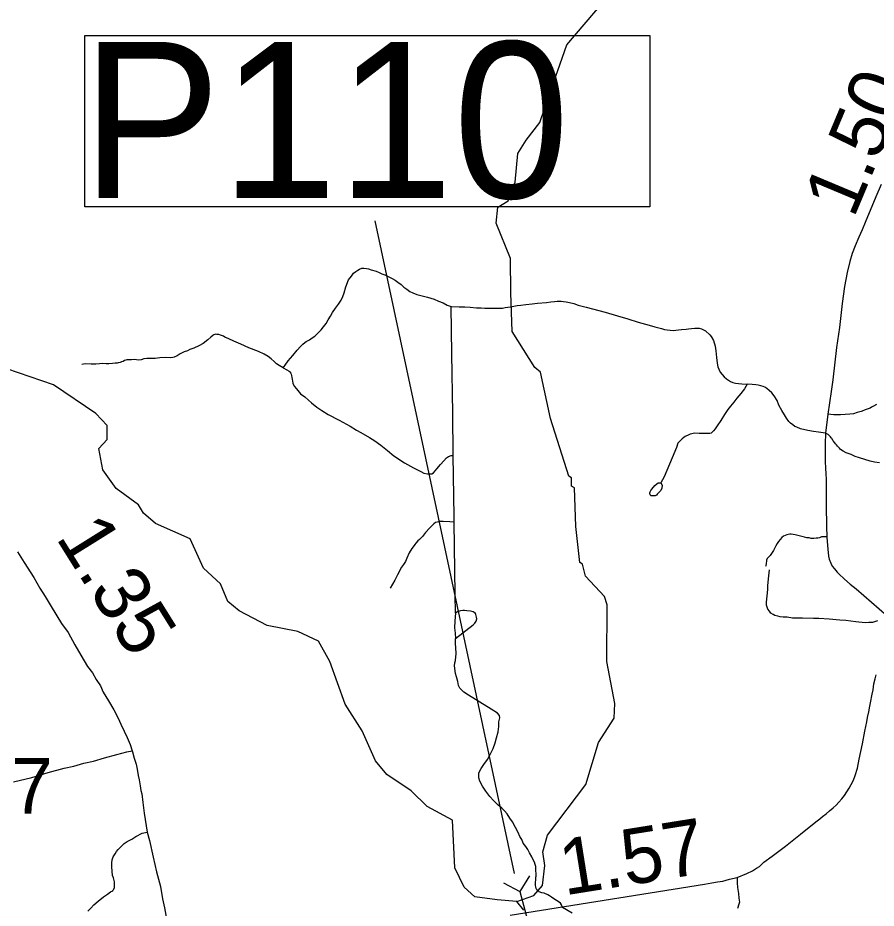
# Model space of a CAD drawing. Extents: x 2290615 to 2522933, y 819489 to 1012715.
# Drawn here: x 2320636 to 2328328, y 885966 to 893948 of the extents above; entities that cross this region are included whole.
import ezdxf

# ---------------------------------------------------------------- set-up
doc = ezdxf.new("R2010")
doc.units = 0
for name, color, linetype in [('Exist Hydrographic Creek Single Shore', 7, 'Continuous'), ('Exist Hydrographic Misc Water Feature', 7, 'Continuous'), ('Exist Road Non-System Type 51', 7, 'Continuous'), ('Exist Road Secondary Mileage Hundredths English Label', 7, 'Continuous'), ('Exist Road Secondary Structure Pipe CELL', 7, 'Continuous'), ('Exist Road Secondary Structure Pipe Number Label', 7, 'Continuous'), ('Exist Road Secondary Type 51 Attributed', 7, 'Continuous'), ('Exist Road Secondary Type 51 Number Label', 7, 'Continuous')]:
    doc.layers.add(name, color=color, linetype=linetype)

msp = doc.modelspace()

# ---------------------------------------------------------------- linework, layer by layer
at = {"layer": 'Exist Hydrographic Creek Single Shore'}
for points in [[(2325106.5, 886027), (2324929.7, 886042.4), (2324729.6, 886067), (2324636.7, 886155), (2324551.6, 886328.7), (2324530.7, 886754.6), (2324304.7, 886876.6), (2324160.6, 887018.4), (2323942.6, 887163.8), (2323841.7, 887287.5), (2323722.6, 887555.1), (2323569.6, 887795), (2323432.6, 888176.7), (2323330.5, 888359.5), (2323145.6, 888447.2), (2322870.6, 888501.5), (2322619.6, 888632.4), (2322518.5, 888716.8), (2322450.7, 888874.9), (2322298.5, 889013.1), (2322179.6, 889277.4), (2321869.5, 889415.7), (2321760.7, 889506.3), (2321717.6, 889583.4), (2321516.6, 889729.4), (2321397.5, 889895.2), (2321362.6, 890087.4), (2321436.7, 890169.2), (2321435.6, 890293.8), (2321334.6, 890401.4), (2320956.6, 890658.2), (2320538.5, 890801.9)], [(2325171.4, 885949.9), (2325106.5, 886027)]]:
    msp.add_lwpolyline(points, dxfattribs=at)
at = {"layer": 'Exist Hydrographic Misc Water Feature'}
msp.add_lwpolyline([(2325106.5, 886027), (2325259.3, 886081.1), (2325336.8, 886170.6), (2325359.7, 886348.8), (2325341.7, 886472.8), (2325381.7, 886622), (2325726.8, 887076.1), (2325838.7, 887451.6), (2325978.6, 887670.7), (2325985.8, 887802.2), (2325914.6, 888176.7), (2325917.7, 888685.6), (2325891.6, 888760), (2325723.7, 888943.5), (2325696.6, 889050.8), (2325671.6, 889066.2), (2325635.7, 889389.5), (2325622.6, 889733.7), (2325597.6, 889749.1), (2325596.6, 889824.5), (2325571.8, 889839.9), (2325407.7, 890355.1), (2325320.6, 890771.7), (2325269.7, 890812.2), (2325066.7, 891135.4), (2325054.6, 891482.8), (2325050.7, 891791.2), (2324922.6, 892107.6), (2324937.7, 892249.4), (2325028.6, 892308.8), (2325093.6, 892475.7), (2325115.7, 892732.6), (2325189.5, 892850.5), (2325312.6, 893009.8), (2325393.6, 893246.1), (2325555.6, 893705.8), (2326040.7, 894277)], dxfattribs=at)
at = {"layer": 'Exist Road Non-System Type 51'}
for points in [[(2323013.3, 890810.8), (2323030, 890835.2), (2323058.9, 890871.7), (2323101.4, 890921.8), (2323139.4, 890967.4), (2323168.3, 891000.9), (2323191.1, 891023.7), (2323207.8, 891037.4), (2323220, 891046.5), (2323248.8, 891061.7), (2323274.7, 891078.4), (2323297.5, 891095.2), (2323330.9, 891125.6), (2323353.7, 891151.4), (2323375, 891178.8), (2323397.7, 891207.7), (2323417.5, 891239.6), (2323438.8, 891273.1), (2323455.5, 891306.5), (2323481.3, 891344.5), (2323510.2, 891382.5), (2323533, 891417.5), (2323548.2, 891449.4), (2323558.8, 891482.9), (2323574, 891535.2), (2323600.1, 891599.4), (2323624.3, 891632.3), (2323645.1, 891658.4), (2323663.1, 891673.6), (2323683, 891685.8), (2323698.8, 891696.1), (2323718.7, 891702.3), (2323736.7, 891702.5), (2323759.6, 891701.8), (2323777, 891696.6), (2323801.2, 891687.9), (2323846.3, 891675.7), (2323872.3, 891665.3), (2323898.4, 891653.2), (2323924.4, 891644.5), (2323953.9, 891628.9), (2323990.3, 891611.5), (2324016.3, 891597.6), (2324042.3, 891578.6), (2324071.8, 891558.6), (2324096.1, 891534.3), (2324122.1, 891515.2), (2324149.8, 891496.1), (2324174.1, 891482.2), (2324212.3, 891468.4), (2324259.1, 891454.5), (2324307.2, 891442.7), (2324365.2, 891425.7), (2324404.8, 891409.4), (2324446.4, 891392), (2324482.8, 891372.9), (2324517.5, 891360.8)], [(2324517.5, 891360.8), (2324591.5, 891358.1), (2324642.3, 891358.2), (2324689.4, 891353.6), (2324747.2, 891349.1), (2324786.7, 891347.6), (2324821.6, 891346), (2324870.3, 891346), (2324912.8, 891344.5), (2324946.2, 891344.5), (2324979.8, 891346), (2325002.5, 891350.6), (2325051.1, 891358.2), (2325110.4, 891368.8), (2325144.6, 891372.3), (2325189.4, 891378), (2325244.1, 891384), (2325291.2, 891390.1), (2325371.7, 891396.2), (2325412.8, 891402.3), (2325445.9, 891406), (2325468.7, 891407.5), (2325487.2, 891408.4), (2325505.4, 891406.9), (2325525.2, 891405.3), (2325548, 891400.8), (2325578.4, 891396.2), (2325617.9, 891385.6), (2325655.9, 891373.4), (2325728.8, 891355.2), (2325897.5, 891309.5), (2326010, 891276.1), (2326101.1, 891248.7), (2326195.4, 891219.8), (2326292.6, 891194), (2326344.3, 891178.8), (2326379.2, 891168.1), (2326405.1, 891162.1), (2326429.4, 891154.5), (2326455.2, 891151.4), (2326482.6, 891148.4), (2326511.4, 891145.3), (2326531.2, 891146.9), (2326557, 891149.9), (2326584.4, 891152.9), (2326624.4, 891157.4), (2326646.7, 891160.5), (2326674, 891163.6), (2326703.4, 891166.9), (2326724.2, 891166.6), (2326740.9, 891165.1), (2326762.2, 891159), (2326780.4, 891152), (2326797.1, 891140.8), (2326836.6, 891107.3), (2326848.8, 891092.1), (2326868.5, 891054.1), (2326883.7, 891005.5), (2326889.8, 890962.9), (2326895.9, 890902.1), (2326903.5, 890853.4), (2326909.6, 890820), (2326918.7, 890797.2), (2326930.8, 890771.3), (2326946, 890751.5), (2326964.3, 890730.3), (2326987.1, 890712), (2327005.3, 890698.3), (2327022, 890687.7), (2327043.3, 890680.1), (2327066.1, 890672.5), (2327095, 890671), (2327123.8, 890666.4), (2327172.5, 890663.4)], [(2324538.1, 890024.8), (2324533.1, 890402.9), (2324526.2, 890936.5), (2324517.5, 891360.8)], [(2323013.3, 890810.8), (2322978.3, 890830.6), (2322952.5, 890847.3), (2322932.7, 890868.6), (2322906.9, 890889.9), (2322879.6, 890911.2), (2322843.1, 890932.5), (2322792.9, 890956.8), (2322706.3, 890990.2), (2322634.9, 891023.7), (2322571.1, 891048), (2322525.5, 891069.3), (2322492.1, 891086), (2322478.4, 891093.6), (2322451, 891104.3), (2322435.8, 891108.8), (2322426.7, 891110.4), (2322417.6, 891110.4), (2322408.5, 891111.9), (2322402.4, 891110.4), (2322391.8, 891107.3), (2322384.2, 891099.7), (2322365.9, 891086), (2322337.1, 891060.2), (2322296, 891029.8), (2322258, 891007), (2322212.5, 890987.2), (2322176, 890973.5), (2322154.7, 890961.4), (2322125.8, 890953.8), (2322090.9, 890937), (2322063.5, 890917.3), (2322037.7, 890905.1), (2322024, 890902.1), (2322001.2, 890900.5), (2321960.2, 890902.1), (2321907, 890899), (2321867.5, 890894.5), (2321791.5, 890892.9), (2321764.2, 890889.9), (2321741.4, 890882.3), (2321720.1, 890879.3), (2321677.5, 890885.3), (2321654.8, 890882.3), (2321638, 890880.8), (2321613.7, 890880.8), (2321604.6, 890879.3), (2321592.5, 890876.2), (2321578.8, 890868.6), (2321563.6, 890864.1), (2321552.9, 890858), (2321536.2, 890854.9), (2321525.6, 890853.4), (2321507.4, 890851.9), (2321484.6, 890850.4), (2321451.1, 890847.3), (2321426.8, 890847.3), (2321396.4, 890848.8), (2321367.5, 890845.8), (2321334.1, 890844.3), (2321318.9, 890844.3), (2321291.6, 890844.3), (2321239.9, 890845), (2321209.5, 890839)], [(2323013.3, 890810.8), (2323047, 890792.1), (2323066.1, 890779.3), (2323078, 890770.3), (2323080.5, 890764.9), (2323086.3, 890754.1), (2323089.3, 890740.9), (2323092.3, 890724.2), (2323093.8, 890707.5), (2323099.9, 890674), (2323112.1, 890646.6), (2323131.8, 890620.8), (2323169.8, 890576.7), (2323207.8, 890549.3), (2323241.2, 890520.4), (2323268.6, 890496.1), (2323315.7, 890456.6), (2323359.8, 890427.7), (2323416, 890392.7), (2323514.8, 890341), (2323613.5, 890287.8), (2323671.3, 890252.8), (2323710.8, 890230), (2323787.7, 890187.2), (2323835.2, 890156), (2323888.8, 890118.5), (2323947.5, 890069.8), (2324006.2, 890022.3), (2324101, 889958.6), (2324182.2, 889913.7), (2324245.8, 889880), (2324274.5, 889866.2), (2324307, 889858.7), (2324328.2, 889858.7), (2324345.7, 889860), (2324361.9, 889868.7), (2324389.4, 889903.7), (2324423.1, 889943.6), (2324453, 889976.1), (2324477.7, 890002.4), (2324496, 890016.7), (2324517.7, 890024.2), (2324538.1, 890024.8)], [(2327172.5, 890663.4), (2327147.5, 890621), (2327115.7, 890581.6), (2327080.1, 890538.5), (2327052, 890503), (2327022, 890467.4), (2326997.7, 890435.5), (2326967.7, 890392.4), (2326934, 890338.1), (2326902.2, 890291.3), (2326883.5, 890265), (2326868.5, 890246.3), (2326859.1, 890235.1), (2326848.4, 890224.4), (2326835.8, 890221), (2326803, 890222), (2326771.1, 890222), (2326741.2, 890222), (2326703.7, 890223.8), (2326660.7, 890216.3), (2326647.6, 890210.7), (2326615.7, 890195.7), (2326604.5, 890186.4), (2326587.7, 890175.1), (2326574.6, 890160.1), (2326550.2, 890133.9), (2326537.1, 890096.4), (2326497.8, 890002.8), (2326428.5, 889834.2), (2326396.7, 889779.8)], [(2328358.5, 889959.8), (2328311.2, 889963.5), (2328273.8, 889973.5), (2328225.3, 889989.7), (2328179.2, 890002.1), (2328138.1, 890015.8), (2328102.1, 890032), (2328058.5, 890049.4), (2328032.9, 890063.7), (2328008.7, 890079.3), (2327997.4, 890089.7), (2327980.1, 890109.2), (2327970.9, 890118.8), (2327964.3, 890127.9), (2327956.8, 890137), (2327951.6, 890144.3), (2327945.8, 890151.8), (2327940.2, 890160.3), (2327931.9, 890172.7), (2327923.9, 890183.3), (2327917.3, 890191.8), (2327907.2, 890203.8), (2327897, 890211.5), (2327872.9, 890225.4), (2327810.7, 890232.3), (2327766.6, 890239.9), (2327715, 890249), (2327649.6, 890263.5), (2327616.2, 890277.2), (2327599.5, 890284.8), (2327581.2, 890298.4), (2327560, 890315.2), (2327544.8, 890328.9), (2327525, 890359.3), (2327505.3, 890389.7), (2327482.5, 890429.2), (2327456.6, 890476.3), (2327439.9, 890517.4), (2327412.6, 890560), (2327392.8, 890587.3), (2327368.5, 890608.6), (2327348.7, 890625.3), (2327330.5, 890636), (2327315.3, 890642.1), (2327292.5, 890649.7), (2327269.7, 890654.2), (2327250, 890658.8), (2327215, 890660.3), (2327172.5, 890663.4)], [(2328331.7, 890482.5), (2328304, 890467.9), (2328285.9, 890457.4), (2328273, 890449.9), (2328245.7, 890440.4), (2328227.4, 890433.6), (2328202.5, 890422.7), (2328191.5, 890418.9), (2328155.7, 890409.2), (2328123.1, 890399.4), (2328092.1, 890396.1), (2328049.8, 890392.8), (2328009, 890389.6), (2327974.8, 890388), (2327947.1, 890389.6), (2327893.3, 890396.1)], [(2324546, 889425.7), (2324545.3, 889477.1), (2324538.1, 890024.8)], [(2326396.7, 889779.8), (2326409.8, 889759.2), (2326405.6, 889731), (2326396.8, 889712.2), (2326389.2, 889701.7), (2326378, 889688.5), (2326364.9, 889676.8), (2326357.4, 889669.3), (2326346.1, 889663.7), (2326333, 889661.8), (2326327.4, 889661.8), (2326314.3, 889661.8), (2326312.4, 889661.8), (2326306.8, 889665.6), (2326303.1, 889671.2), (2326301.3, 889675.9), (2326298.7, 889680.3), (2326299.3, 889689.4), (2326301.2, 889697.4), (2326308.7, 889710.5), (2326316.2, 889723.6), (2326344.3, 889755.5), (2326363, 889770.5), (2326374.2, 889778), (2326396.7, 889779.8)], [(2324546, 889425.7), (2324506.1, 889428.7), (2324448.5, 889431.6), (2324418.2, 889431.6), (2324393.7, 889427.3), (2324379.3, 889422.9), (2324363.5, 889411.4), (2324349.1, 889398.4), (2324324.6, 889372.5), (2324288.6, 889333.6), (2324262.6, 889297.5), (2324233.8, 889270.1), (2324220.8, 889258.6), (2324202.1, 889239.9), (2324192, 889225.5), (2324179.1, 889205.3), (2324167.5, 889190.9), (2324143.1, 889153.4), (2324121.4, 889102.9), (2324108.5, 889075.5), (2324091.2, 889046.7), (2324072.5, 889023.6), (2324039.3, 888955.9), (2324013.4, 888906.9), (2323973.1, 888834.8)], [(2324557.8, 888610.4), (2324554.3, 888778.2), (2324546, 889425.7)], [(2327884.9, 889296.4), (2327865.5, 889296.4), (2327848.3, 889296.1), (2327837.7, 889294), (2327819.5, 889287.9), (2327804.9, 889284.3), (2327789.2, 889283.1), (2327767.4, 889281.8), (2327745.6, 889281.8), (2327727.4, 889285.5), (2327706.8, 889287.9), (2327683.8, 889292.8), (2327649.8, 889301.2), (2327626.8, 889308.5), (2327601.3, 889314.6), (2327583.4, 889317.6), (2327565.7, 889318.7), (2327559.8, 889318.9), (2327554.1, 889318.7), (2327539.4, 889317.4), (2327527.4, 889314.6), (2327510.5, 889307.3), (2327498.3, 889301.2), (2327482.6, 889289.1), (2327465.6, 889272.1), (2327452.3, 889252.7), (2327441.4, 889235.8), (2327429.3, 889215.2), (2327419.6, 889195.8), (2327406.3, 889171.5), (2327390.6, 889146.2), (2327376.2, 889127), (2327361.4, 889113.3), (2327351.7, 889100), (2327345.4, 889086.7), (2327344.8, 889079.8), (2327342, 889057.5), (2327339.6, 889035.7), (2327336, 889028.4)], [(2328338.9, 888542.9), (2328320.2, 888535.1), (2328293.1, 888528.5), (2328275.1, 888526.3), (2328263.1, 888526.2), (2328229.1, 888525.8), (2328145, 888532.8), (2328057, 888546), (2328001.1, 888549.3), (2327904.9, 888558.4), (2327812.8, 888563.4), (2327766.8, 888562.9), (2327666.9, 888565.8), (2327579, 888566.8), (2327528.9, 888574.4), (2327494.9, 888574), (2327466.8, 888579.6), (2327444.9, 888583.3), (2327420.7, 888591.1), (2327404.6, 888598.9), (2327384.5, 888610.7), (2327370.4, 888628.5), (2327356.2, 888648.3), (2327349.9, 888664.3), (2327345.7, 888684.3), (2327343.4, 888710.2), (2327356.2, 888822.4), (2327357.9, 888860.3), (2327366.9, 888946.5), (2327370.4, 888998.4)], [(2324557.8, 888610.4), (2324552, 888543.5), (2324549.6, 888480.1), (2324554.3, 888430.8), (2324559, 888385)], [(2324559, 888385), (2324714.9, 888506), (2324730.6, 888522.2), (2324742.5, 888540.3), (2324748.1, 888560.4), (2324746, 888574.3), (2324743.9, 888586.4), (2324739.9, 888598.3), (2324735.6, 888608.3), (2324725.4, 888616.1), (2324715.4, 888622.1), (2324691.6, 888629.7), (2324659.4, 888633.4), (2324639.5, 888635.2), (2324624.7, 888635), (2324603.3, 888632.9), (2324593.5, 888628.7), (2324578.9, 888625.6), (2324557.8, 888610.4)], [(2324632.9, 887902.6), (2324609.4, 887926), (2324595.4, 887940.1), (2324586, 887963.6), (2324577.8, 887998.8), (2324566, 888039.9), (2324556.6, 888071.6), (2324549.6, 888138.5), (2324550.8, 888165.5), (2324557.8, 888186.6), (2324564.9, 888248.8), (2324561.3, 888299.3), (2324557.8, 888338), (2324559, 888385)], [(2325602.4, 885922.5), (2325515.1, 885974.1), (2325508.1, 885996.4), (2325497.5, 886010.4), (2325478.7, 886026.9), (2325463.5, 886036.3), (2325439, 886050.6), (2325416.8, 886066.5), (2325400.7, 886076.3), (2325384.5, 886086.2), (2325352.4, 886099.7), (2325330.3, 886105.6), (2325308.4, 886113.3), (2325298.2, 886121.1), (2325288, 886131.1), (2325282, 886143), (2325277.8, 886156.9), (2325275.6, 886171), (2325275.5, 886193), (2325277, 886222.9), (2325278.9, 886245), (2325280.5, 886254.6), (2325280.5, 886275.7), (2325278.1, 886303.9), (2325278.1, 886322.7), (2325278.1, 886341.4), (2325272.3, 886359.1), (2325265.2, 886377.8), (2325253.5, 886400.1), (2325241.8, 886426), (2325221.8, 886462.3), (2325205.4, 886494), (2325186.6, 886519.9), (2325165.5, 886550.4), (2325151.4, 886580.9), (2325135, 886609.1), (2325118.6, 886644.3), (2325096.3, 886691.2), (2325068.1, 886741.7), (2325044.7, 886774.6), (2325021.2, 886811), (2324997.7, 886838), (2324974.3, 886863.8), (2324935.6, 886894.3), (2324898, 886933), (2324865.2, 886968.2), (2324830, 887016.4), (2324800.7, 887061), (2324777.2, 887104.4), (2324767.8, 887133.7), (2324765.5, 887158.4), (2324765.5, 887176), (2324773.7, 887191.3), (2324788.9, 887218.3), (2324811.2, 887254.6), (2324844.1, 887299.2), (2324866.4, 887336.8), (2324894.5, 887399), (2324913.3, 887448.3), (2324926.2, 887494.1), (2324939.1, 887546.9), (2324947.3, 887596.2), (2324947.3, 887637.3), (2324954.3, 887672.5), (2324953.2, 887694.8), (2324933.2, 887713.6), (2324876.9, 887751.2), (2324776, 887814.5), (2324674, 887875.6), (2324632.9, 887902.6)], [(2320596.4, 887100.1), (2320762.4, 887139.4), (2320907.2, 887181.7), (2321052.1, 887220.9), (2321136.6, 887239), (2321227.1, 887266.2), (2321314.6, 887284.3), (2321411.2, 887314.5), (2321522.8, 887344.7), (2321613.3, 887368.8), (2321659.3, 887377)], [(2321264.1, 885938.8), (2321288.4, 885967.1), (2321315.3, 885995.3), (2321355.6, 886029), (2321402.7, 886069.4), (2321440.4, 886093.6), (2321465.9, 886112.4), (2321486.1, 886123.2), (2321491.5, 886131.3), (2321495.5, 886138), (2321500.9, 886151.5), (2321502.2, 886171.7), (2321500.9, 886204), (2321492.8, 886237.6), (2321483.4, 886260.5), (2321480.7, 886298.2), (2321476.7, 886337.2), (2321478, 886373.5), (2321482.1, 886400.5), (2321491.5, 886426), (2321507.6, 886454.3), (2321521.1, 886474.5), (2321535.9, 886493.3), (2321550.7, 886506.8), (2321569.5, 886529.7), (2321588.3, 886545.8), (2321615.2, 886563.3), (2321658.3, 886586.2), (2321694.6, 886610.4), (2321751.1, 886639.3), (2321795.5, 886648.1)], [(2327081.2, 886241.7), (2327082.4, 886193.5), (2327083.6, 886151.3), (2327093, 886099.6), (2327097.6, 886056.2), (2327103.5, 886021), (2327097.6, 886001.1), (2327085.9, 885963.5)]]:
    msp.add_lwpolyline(points, dxfattribs=at)
at = {"layer": 'Exist Road Secondary Structure Pipe CELL'}
for p, q in [((2325220.8, 886257.7), (2325133.6, 886115.8)), ((2324987.2, 886195.2), (2325133.6, 886115.8)), ((2325133.6, 886115.8), (2325236.2, 885732.6))]:
    msp.add_line(p, q, dxfattribs=at)
at = {"layer": 'Exist Road Secondary Structure Pipe Number Label'}
msp.add_line((2325087.4, 886276.9), (2323838.5, 892129.1), dxfattribs=at)
msp.add_lwpolyline([(2321234.9, 893788.9), (2326299.4, 893788.9), (2326299.4, 892253.5), (2321234.9, 892253.5)], close=True, dxfattribs=at)
at = {"layer": 'Exist Road Secondary Type 51 Attributed'}
for points in [[(2328372.8, 892454), (2328325.2, 892342.1), (2328228.4, 892112.5), (2328203.2, 892048.3), (2328172, 891980.9), (2328139.4, 891904.3), (2328113.3, 891834.2), (2328092.1, 891764.9), (2328067.7, 891664.6), (2328044.9, 891539.1), (2328023.7, 891388.3), (2327997.6, 891172.2), (2327973.2, 890991.2), (2327937.9, 890703.8), (2327925, 890597.9), (2327893.3, 890396.1), (2327872.9, 890225.4), (2327869.1, 890127.9), (2327869.7, 890059.3), (2327869.7, 890022.7), (2327870.5, 889974.3), (2327873, 889907), (2327876.7, 889863.5), (2327879.2, 889809.9), (2327880.5, 889570.8), (2327881.7, 889393.9), (2327886.1, 889290.3), (2327893.4, 889184.8), (2327899.5, 889121.4), (2327907.5, 889094.7), (2327921.3, 889060.8), (2327933.4, 889033.9), (2327953.6, 889008.2), (2327977, 888979.9), (2327993.2, 888963.8), (2328044.1, 888916.1), (2328094.2, 888870.8), (2328146.7, 888828.8), (2328423.4, 888589.1)], [(2320634, 889162.2), (2320692.4, 889065.5), (2320778.3, 888932), (2320833.4, 888836.5), (2320881.6, 888760.1), (2320935.8, 888671.8), (2321027.9, 888517.8), (2321086.3, 888436.9), (2321146.9, 888328), (2321199.7, 888235.8), (2321259.2, 888133.6), (2321305, 888075.4), (2321338.4, 888017.9), (2321375.5, 887958.5), (2321401.8, 887904.4), (2321449, 887824.6), (2321495, 887743.2), (2321534.3, 887671.3), (2321557.7, 887616.4), (2321588.3, 887552.8), (2321616.9, 887495.2), (2321641.6, 887433.4), (2321659.3, 887377), (2321662.3, 887367.6), (2321678.8, 887311.8), (2321695.5, 887256.1), (2321704, 887212.7), (2321714.8, 887154.8), (2321724.2, 887118.5), (2321730.9, 887063.3), (2321739, 887022.9), (2321745.7, 886991.3), (2321756.5, 886914.6), (2321768.6, 886819), (2321795.5, 886648.1), (2321814.3, 886572.7), (2321847.9, 886424.7), (2321878.9, 886292.1), (2321913.2, 886160.8), (2321932.3, 886051.1), (2321949.2, 885969.4), (2321970.4, 885853.6)], [(2325049, 885902.7), (2326789.1, 886180.6), (2326853.6, 886193.5), (2326904.1, 886202.9), (2326954.5, 886210), (2327014.4, 886227.6), (2327081.2, 886241.7), (2327168, 886276.9), (2327218.5, 886300.4), (2327253.7, 886323.8), (2327280.7, 886341.4), (2327320.5, 886377.8), (2327395.6, 886431.8), (2327515.3, 886523.4), (2327647.8, 886630.2), (2327787.4, 886741.7), (2327821.5, 886768.7), (2327847.3, 886789.8), (2327879, 886813.3), (2327908.3, 886838), (2327941.1, 886865), (2327968.1, 886889.6), (2327993.9, 886917.8), (2328019.7, 886945.9), (2328044.4, 886976.5), (2328065.5, 887010.5), (2328085.4, 887043.4), (2328103, 887075.1), (2328123, 887115), (2328139.4, 887156), (2328159.3, 887223), (2328174.6, 887303.2), (2328204.3, 887440.1), (2328227, 887552.8), (2328242.6, 887637.3), (2328250.4, 887676.4), (2328261.4, 887726.5), (2328269.3, 887776.6), (2328276.9, 887806.5), (2328290.9, 887883.6), (2328299.1, 887924.7), (2328307.3, 887976.4), (2328319, 888023.3), (2328328.4, 888059.7)]]:
    msp.add_lwpolyline(points, dxfattribs=at)

# ---------------------------------------------------------------- texts
at = {"layer": 'Exist Road Secondary Mileage Hundredths English Label'}
for s, rotation, p in [('1.50', 67.24088, (2328124.3, 892141.4)), ('1.35', 301.99151, (2320969.8, 889290.5)), ('1.57', 9.07417, (2325533.6, 886080.2))]:
    msp.add_text(s, height=500, rotation=rotation, dxfattribs=at).set_placement(p)
at = {"layer": 'Exist Road Secondary Structure Pipe Number Label'}
msp.add_text('P110', height=1400, dxfattribs=at).set_placement((2321206.4, 892332.6))
at = {"layer": 'Exist Road Secondary Type 51 Number Label'}
msp.add_text('1327', height=500, rotation=360, dxfattribs=at).set_placement((2319461.4, 886813.1))

doc.saveas('drawing.dxf')
